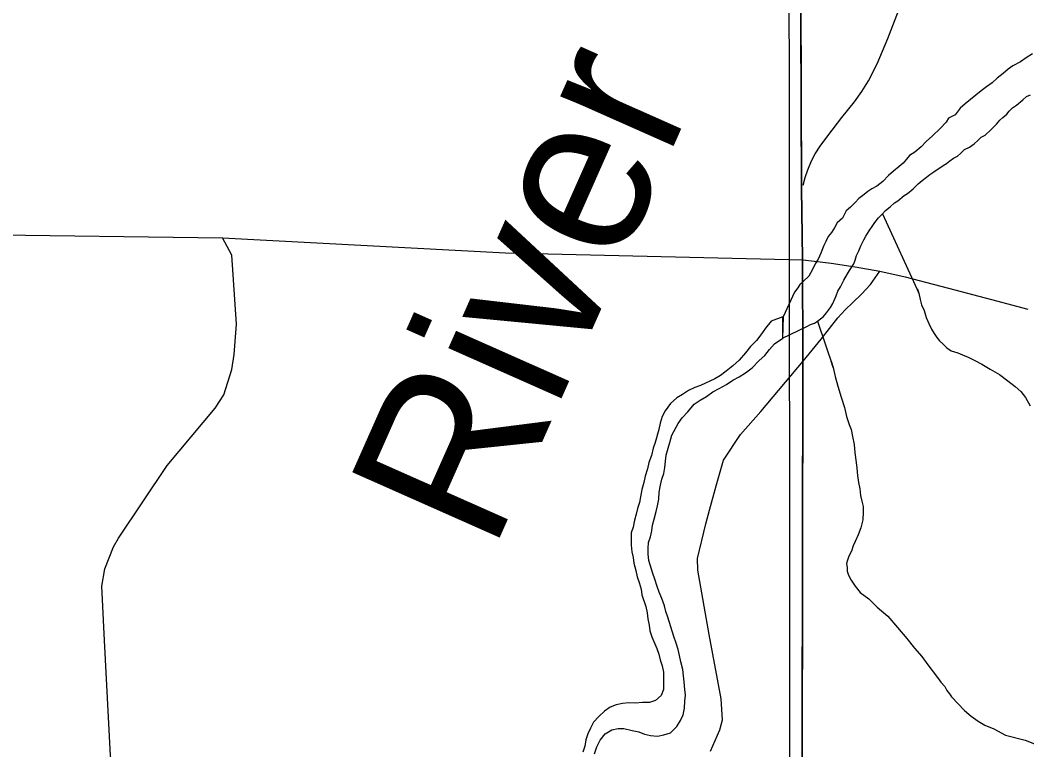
# Model space of a CAD drawing. Extents: x 103424 to 290657, y 38711 to 110967.
# Drawn here: x 214247.6563 to 214247.9521, y 40214.5198 to 40214.7343 of the extents above; entities that cross this region are included whole.
import ezdxf

# ---------------------------------------------------------------- set-up
doc = ezdxf.new("R2010")
doc.units = 0
for name, color, linetype in [('GM_X_City_Street', 7, 'Continuous'), ('GM_X_Corporation', 7, 'Continuous'), ('GM_X_County_Road', 7, 'Continuous'), ('GM_X_Minor_River', 7, 'Continuous'), ('GM_X_Minor_River_Text', 7, 'Continuous'), ('GM_X_Township_Road', 7, 'Continuous')]:
    doc.layers.add(name, color=color, linetype=linetype)

msp = doc.modelspace()

# ---------------------------------------------------------------- linework, layer by layer
at = {"layer": 'GM_X_City_Street'}
for points in [[(214247.68881, 40214.43052), (214247.69029, 40214.4402), (214247.69113, 40214.45673), (214247.68745, 40214.48565), (214247.68285, 40214.51818), (214247.6811, 40214.55202), (214247.68032, 40214.56791), (214247.68118, 40214.57305), (214247.68375, 40214.57948), (214247.68522, 40214.58204), (214247.69955, 40214.60344), (214247.71364, 40214.62028), (214247.71617, 40214.62417), (214247.71853, 40214.63161), (214247.71921, 40214.636), (214247.71989, 40214.64496), (214247.71853, 40214.66524), (214247.71583, 40214.67031)], [(214247.85913, 40214.5195), (214247.86193, 40214.52571), (214247.86266, 40214.52866), (214247.86231, 40214.53481), (214247.85879, 40214.55372), (214247.85548, 40214.57267), (214247.85535, 40214.57606), (214247.85784, 40214.58632), (214247.85888, 40214.59026), (214247.86082, 40214.59745), (214247.86297, 40214.60502), (214247.86802, 40214.61255), (214247.87397, 40214.61926), (214247.8864, 40214.6341)]]:
    msp.add_lwpolyline(points, dxfattribs=at)
at = {"layer": 'GM_X_Corporation'}
for points in [[(214247.88425, 40215.10125), (214246.35258, 40215.10125), (214246.35258, 40213.74302), (214246.50862, 40213.74676), (214247.49304, 40213.75527), (214247.63273, 40213.75746), (214247.88095, 40213.75762), (214247.88494, 40213.98106), (214247.88525, 40214.01696), (214247.8863, 40214.63438), (214247.88621, 40214.66416), (214247.88593, 40214.68485)], [(214246.35258, 40213.74302), (214246.35258, 40208.30125), (214253.15258, 40208.30125), (214253.15258, 40215.10125), (214247.88425, 40215.10125), (214247.88593, 40214.68485), (214247.88621, 40214.66416), (214247.8863, 40214.63438), (214247.88525, 40214.01696), (214247.88494, 40213.98106), (214247.88095, 40213.75762), (214247.63273, 40213.75746), (214247.49304, 40213.75527), (214246.50862, 40213.74676)], [(214247.88203, 40215.10125), (214246.35258, 40215.10125), (214246.35258, 40213.73749), (214247.49304, 40213.75527), (214247.63273, 40213.75746), (214247.88095, 40213.75762), (214247.88261, 40214.4628)], [(214247.88425, 40215.10125), (214246.35258, 40215.10125), (214246.35258, 40213.74302), (214246.50862, 40213.74676), (214247.49304, 40213.75527), (214247.63273, 40213.75746), (214247.88095, 40213.75762), (214247.88494, 40213.98106), (214247.88525, 40214.01696), (214247.8863, 40214.63438), (214247.88621, 40214.66416), (214247.88593, 40214.68485)]]:
    msp.add_lwpolyline(points, close=True, dxfattribs=at)
msp.add_lwpolyline([(214250.58101, 40215.10125), (214247.88425, 40215.10125), (214247.88593, 40214.68485), (214247.88621, 40214.66416), (214247.8863, 40214.63438), (214247.88525, 40214.01696), (214247.88494, 40213.98106), (214247.88095, 40213.75762), (214248.6422, 40213.76594)], dxfattribs=at)
at = {"layer": 'GM_X_County_Road'}
for points in [[(214247.56632, 40214.68259), (214247.57371, 40214.67577), (214247.57898, 40214.67293), (214247.58343, 40214.67199), (214247.59455, 40214.67), (214247.60029, 40214.66989), (214247.60954, 40214.66989), (214247.64337, 40214.67129), (214247.71583, 40214.67031), (214247.79896, 40214.66591), (214247.88631, 40214.66389)], [(214247.88631, 40214.66389), (214247.88973, 40214.66352), (214247.89459, 40214.66286), (214247.9017, 40214.66182), (214247.90895, 40214.66054), (214247.91633, 40214.65884), (214247.93092, 40214.65503), (214247.94167, 40214.65222), (214247.95242, 40214.64941)]]:
    msp.add_lwpolyline(points, dxfattribs=at)
at = {"layer": 'GM_X_Minor_River'}
for p, q in [((214247.8805, 40214.64713), (214247.88029, 40214.6408)), ((214247.88042, 40214.64089), (214247.88045, 40214.64711))]:
    msp.add_line(p, q, dxfattribs=at)
for points in [[(214247.95379, 40214.72439), (214247.9519, 40214.72323), (214247.9502, 40214.72207), (214247.94794, 40214.72091), (214247.94662, 40214.71995), (214247.94511, 40214.7186)], [(214247.94511, 40214.7186), (214247.94342, 40214.71725), (214247.94191, 40214.71591), (214247.94022, 40214.71475), (214247.93871, 40214.71359), (214247.934, 40214.70975), (214247.9325, 40214.7084), (214247.931, 40214.70649), (214247.92911, 40214.70552), (214247.92836, 40214.70437), (214247.92667, 40214.70245), (214247.92442, 40214.70034), (214247.92253, 40214.69861), (214247.92103, 40214.69707), (214247.91915, 40214.69553), (214247.91764, 40214.69457), (214247.9167, 40214.69342), (214247.91577, 40214.69227), (214247.91464, 40214.69131), (214247.91294, 40214.68996), (214247.91144, 40214.68861), (214247.90975, 40214.68689), (214247.90805, 40214.68554), (214247.90654, 40214.68476), (214247.90541, 40214.68399), (214247.90428, 40214.68303), (214247.90277, 40214.68187), (214247.90164, 40214.68072), (214247.90033, 40214.67938), (214247.89901, 40214.67823), (214247.8979, 40214.67612), (214247.89639, 40214.67478), (214247.89565, 40214.67344), (214247.89471, 40214.67191), (214247.89378, 40214.67076), (214247.89303, 40214.66923), (214247.89248, 40214.66809), (214247.89211, 40214.66713), (214247.89155, 40214.6658), (214247.89081, 40214.66408), (214247.88988, 40214.66274), (214247.88914, 40214.66102), (214247.88802, 40214.65911), (214247.88652, 40214.65757), (214247.88539, 40214.65661), (214247.88483, 40214.65566), (214247.88389, 40214.65432), (214247.8805, 40214.64713)], [(214247.88029, 40214.6408), (214247.88743, 40214.64428), (214247.88856, 40214.64486), (214247.8897, 40214.64525), (214247.89064, 40214.64583), (214247.89234, 40214.64717), (214247.89328, 40214.64832), (214247.8944, 40214.64986), (214247.89515, 40214.651), (214247.89607, 40214.6533), (214247.89662, 40214.65463), (214247.89737, 40214.65597), (214247.8983, 40214.65788), (214247.89942, 40214.65979), (214247.89997, 40214.66075), (214247.90128, 40214.66266), (214247.90165, 40214.66381), (214247.90202, 40214.66514), (214247.90276, 40214.66648), (214247.90331, 40214.668), (214247.90424, 40214.66972), (214247.9048, 40214.67087), (214247.90573, 40214.6724), (214247.90685, 40214.67393), (214247.90741, 40214.67489), (214247.90854, 40214.67623), (214247.90967, 40214.67738), (214247.9106, 40214.67834), (214247.91192, 40214.67949), (214247.91324, 40214.68065), (214247.91418, 40214.68123), (214247.91607, 40214.68277), (214247.91701, 40214.68335), (214247.9187, 40214.68469), (214247.92021, 40214.68623), (214247.92134, 40214.68719), (214247.92266, 40214.68815), (214247.9236, 40214.68892), (214247.92473, 40214.6897), (214247.92756, 40214.69162), (214247.9285, 40214.6922), (214247.92944, 40214.69297), (214247.93057, 40214.69375), (214247.93171, 40214.69433), (214247.93265, 40214.6951), (214247.93378, 40214.69625), (214247.93529, 40214.69702), (214247.93661, 40214.69799), (214247.93774, 40214.69895), (214247.93868, 40214.69991), (214247.93981, 40214.70049), (214247.9415, 40214.70203), (214247.94319, 40214.70376), (214247.94413, 40214.70491), (214247.94507, 40214.70567), (214247.9462, 40214.70664), (214247.94695, 40214.70759), (214247.94789, 40214.70855), (214247.94902, 40214.70933), (214247.9509, 40214.71086), (214247.95203, 40214.71183), (214247.95317, 40214.71241)], [(214247.90967, 40214.67738), (214247.92039, 40214.65411), (214247.92, 40214.65524), (214247.92039, 40214.65411), (214247.92079, 40214.65221), (214247.92119, 40214.65069), (214247.92197, 40214.64899), (214247.92257, 40214.6469), (214247.92335, 40214.6452), (214247.92413, 40214.6435), (214247.9249, 40214.64217), (214247.92568, 40214.64104), (214247.92645, 40214.6401), (214247.92741, 40214.63916), (214247.92856, 40214.63803), (214247.9299, 40214.63709), (214247.93181, 40214.63654), (214247.93315, 40214.63598), (214247.93487, 40214.63524), (214247.93678, 40214.63431), (214247.93888, 40214.63319), (214247.94137, 40214.63169), (214247.94405, 40214.6302), (214247.94654, 40214.62832), (214247.94865, 40214.62663), (214247.95038, 40214.62513), (214247.95173, 40214.62343), (214247.95309, 40214.62097)], [(214247.88045, 40214.64711), (214247.87698, 40214.64585), (214247.87529, 40214.64376), (214247.87397, 40214.64185), (214247.87266, 40214.64014), (214247.87096, 40214.63842), (214247.86946, 40214.63651), (214247.86758, 40214.63442), (214247.86569, 40214.6327), (214247.86381, 40214.63117), (214247.86211, 40214.62984), (214247.86041, 40214.62888), (214247.85626, 40214.62696), (214247.85456, 40214.62638), (214247.85267, 40214.62542), (214247.85097, 40214.62427), (214247.84927, 40214.62332), (214247.84739, 40214.6216), (214247.84588, 40214.6195), (214247.84495, 40214.61779), (214247.84439, 40214.61589), (214247.84402, 40214.61399), (214247.84291, 40214.61019), (214247.84235, 40214.60848), (214247.84179, 40214.60639), (214247.84105, 40214.6043), (214247.84068, 40214.6024), (214247.83994, 40214.60031), (214247.83957, 40214.59841), (214247.83901, 40214.59632), (214247.83864, 40214.59423), (214247.83828, 40214.59252), (214247.83772, 40214.59081), (214247.83735, 40214.5891), (214247.83679, 40214.58739), (214247.83642, 40214.5853), (214247.83586, 40214.58359), (214247.83588, 40214.57999), (214247.83608, 40214.57809), (214247.83647, 40214.57639), (214247.83667, 40214.57468), (214247.83725, 40214.5726), (214247.83764, 40214.5707), (214247.83822, 40214.569), (214247.8388, 40214.5671), (214247.839, 40214.5654), (214247.84015, 40214.56199), (214247.84054, 40214.56009), (214247.84074, 40214.55839), (214247.84113, 40214.55649), (214247.84133, 40214.55479), (214247.84191, 40214.55308), (214247.84344, 40214.54967), (214247.84402, 40214.54797), (214247.84441, 40214.54627), (214247.84499, 40214.54456), (214247.84537, 40214.54267), (214247.8454, 40214.53754), (214247.84466, 40214.53583), (214247.84296, 40214.53431), (214247.84126, 40214.53373), (214247.83918, 40214.53372), (214247.8371, 40214.53352), (214247.8352, 40214.53369), (214247.83331, 40214.5335), (214247.83142, 40214.53311), (214247.82972, 40214.53234), (214247.82802, 40214.53119), (214247.82632, 40214.52966), (214247.82482, 40214.52795), (214247.82388, 40214.52624), (214247.82313, 40214.52452), (214247.82258, 40214.52281), (214247.82221, 40214.52091), (214247.82165, 40214.5192)], [(214247.89064, 40214.64583), (214247.89517, 40214.63219), (214247.89458, 40214.63408), (214247.89517, 40214.63219), (214247.89578, 40214.62953), (214247.89657, 40214.62669), (214247.89756, 40214.62347), (214247.89854, 40214.62043), (214247.89914, 40214.61778), (214247.89993, 40214.61551), (214247.90052, 40214.61399), (214247.90092, 40214.6119), (214247.90133, 40214.60963), (214247.90155, 40214.60716), (214247.90196, 40214.60431), (214247.90217, 40214.6026), (214247.90239, 40214.60051), (214247.9026, 40214.59842), (214247.903, 40214.59653), (214247.90322, 40214.59463), (214247.90361, 40214.59292), (214247.90401, 40214.5914), (214247.90403, 40214.58969), (214247.90387, 40214.58741), (214247.90333, 40214.58513), (214247.90259, 40214.58303), (214247.90166, 40214.58112), (214247.90111, 40214.57978), (214247.90055, 40214.57825), (214247.89981, 40214.57673), (214247.89944, 40214.57558), (214247.89908, 40214.57463), (214247.89928, 40214.5733), (214247.89929, 40214.57235), (214247.89969, 40214.57121), (214247.90046, 40214.5697), (214247.90162, 40214.568), (214247.90317, 40214.56612), (214247.90566, 40214.56424), (214247.90816, 40214.56179), (214247.91123, 40214.55916), (214247.91412, 40214.55577), (214247.91682, 40214.55256), (214247.91913, 40214.54974), (214247.92125, 40214.54728), (214247.92299, 40214.54483), (214247.92589, 40214.54106), (214247.92685, 40214.53974), (214247.92801, 40214.53842), (214247.92859, 40214.53728), (214247.92936, 40214.53634), (214247.92995, 40214.53539), (214247.93379, 40214.53144), (214247.93571, 40214.52975), (214247.93782, 40214.52825), (214247.93974, 40214.52713), (214247.94241, 40214.52601), (214247.94585, 40214.52415), (214247.95157, 40214.52268), (214247.95635, 40214.52083)], [(214247.82506, 40214.51865), (214247.82581, 40214.52074), (214247.82674, 40214.52265), (214247.82825, 40214.52455), (214247.83013, 40214.5257), (214247.83202, 40214.52609), (214247.83373, 40214.5261), (214247.83619, 40214.52554), (214247.83809, 40214.52517), (214247.8398, 40214.52442), (214247.8415, 40214.52405), (214247.84359, 40214.52387), (214247.84548, 40214.52426), (214247.84737, 40214.52484), (214247.84925, 40214.52675), (214247.85038, 40214.52846), (214247.85113, 40214.53018), (214247.85149, 40214.53207), (214247.85167, 40214.53416), (214247.85185, 40214.53587), (214247.85165, 40214.53758), (214247.85145, 40214.53985), (214247.85125, 40214.54156), (214247.85105, 40214.54346), (214247.85047, 40214.54573), (214247.85008, 40214.54762), (214247.84969, 40214.54933), (214247.84911, 40214.55122), (214247.84835, 40214.55312), (214247.84661, 40214.5588), (214247.84603, 40214.5605), (214247.84564, 40214.56221), (214247.84487, 40214.56429), (214247.84411, 40214.56618), (214247.84353, 40214.56789), (214247.84276, 40214.56997), (214247.84218, 40214.57168), (214247.84102, 40214.57546), (214247.84082, 40214.57736), (214247.84081, 40214.57907), (214247.84099, 40214.58078), (214247.84155, 40214.58249), (214247.84192, 40214.5842), (214247.8421, 40214.5859), (214247.84266, 40214.58761), (214247.84321, 40214.58989), (214247.84358, 40214.5916), (214247.84395, 40214.5935), (214247.84413, 40214.59559), (214247.84449, 40214.59768), (214247.84486, 40214.59939), (214247.84542, 40214.6011), (214247.84579, 40214.60281), (214247.84597, 40214.60471), (214247.84615, 40214.60642), (214247.8467, 40214.60851), (214247.84726, 40214.61022), (214247.84782, 40214.61231), (214247.84969, 40214.61573), (214247.85082, 40214.61744), (214247.85251, 40214.61916), (214247.85439, 40214.62145), (214247.85609, 40214.62259), (214247.85798, 40214.62374), (214247.85987, 40214.62508), (214247.86175, 40214.62604), (214247.86383, 40214.62719), (214247.86572, 40214.62853), (214247.8676, 40214.62949), (214247.86949, 40214.63063), (214247.87138, 40214.63216), (214247.87345, 40214.63426), (214247.87514, 40214.63579), (214247.87646, 40214.6375), (214247.87796, 40214.63922), (214247.88042, 40214.64089)]]:
    msp.add_lwpolyline(points, dxfattribs=at)
at = {"layer": 'GM_X_Township_Road'}
for points in [[(214247.88635, 40214.68584), (214247.88698, 40214.68808), (214247.88774, 40214.69029), (214247.88879, 40214.69292), (214247.88991, 40214.69504), (214247.89138, 40214.69728), (214247.89366, 40214.7003), (214247.89775, 40214.70567), (214247.90146, 40214.71031), (214247.90362, 40214.71335), (214247.90563, 40214.71644), (214247.90816, 40214.72149), (214247.91125, 40214.72891), (214247.91537, 40214.73965)], [(214247.8864, 40214.6341), (214247.89166, 40214.64054), (214247.89661, 40214.64678), (214247.89872, 40214.64915), (214247.90096, 40214.6513), (214247.90357, 40214.65379), (214247.90614, 40214.65657), (214247.90895, 40214.66054)]]:
    msp.add_lwpolyline(points, dxfattribs=at)

# ---------------------------------------------------------------- texts
at = {"layer": 'GM_X_Minor_River_Text'}
msp.add_text('River', height=0.047376, rotation=66.0668, dxfattribs=at).set_placement((214247.79512, 40214.57747))

doc.saveas('drawing.dxf')
